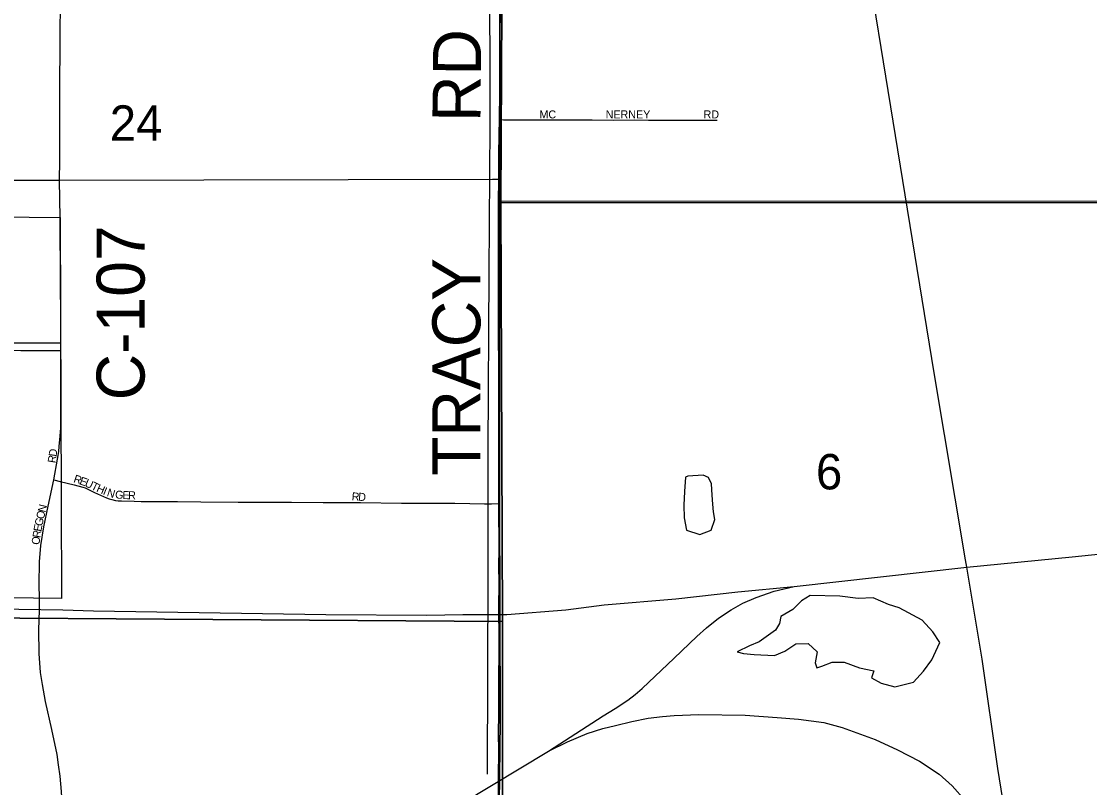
# Model space of a CAD drawing. Extents: x 1443599 to 1910620, y 1028088 to 1361369.
# Drawn here: x 1684149 to 1690821, y 1309886 to 1314672 of the extents above; entities that cross this region are included whole.
import ezdxf

# ---------------------------------------------------------------- set-up
doc = ezdxf.new("R2010")
doc.units = 0
for name, color, linetype in [('GM_X_City_Street', 7, 'Continuous'), ('GM_X_City_Street_Text', 7, 'Continuous'), ('GM_X_Corporation', 7, 'Continuous'), ('GM_X_County_Road', 7, 'Continuous'), ('GM_X_County_Road_Text', 7, 'Continuous'), ('GM_X_Minor_Lake', 7, 'Continuous'), ('GM_X_Minor_River', 7, 'Continuous'), ('GM_X_Rail_Line', 7, 'Continuous'), ('GM_X_Section', 7, 'Continuous'), ('GM_X_Section_Text', 7, 'Continuous'), ('GM_X_Township', 7, 'Continuous'), ('GM_X_Township_Subdivision', 7, 'Continuous'), ('GM_X_Township_Subdivision_Text', 7, 'Continuous')]:
    doc.layers.add(name, color=color, linetype=linetype)

msp = doc.modelspace()

# ---------------------------------------------------------------- linework, layer by layer
at = {"layer": 'GM_X_City_Street'}
for points in [[(1684386.1, 1313678.9), (1684388.2, 1313804.4), (1684389.2, 1314060.5), (1684389.3, 1314244.5), (1684391, 1314546.7), (1684392.1, 1314830.4), (1684392, 1314971.4), (1684392, 1315008.7), (1684393.2, 1315073.3)], [(1687134.4, 1314057.9), (1687161.1, 1314057.8), (1687251.4, 1314057.5), (1687428.6, 1314057.5), (1687632.3, 1314056.3), (1687714.3, 1314056.3), (1687848.9, 1314055.3), (1687980.1, 1314055.9), (1688065.3, 1314054.5), (1688275.4, 1314055.6), (1688397, 1314055.7), (1688495.6, 1314055.3)], [(1683976.2, 1312640.3), (1683980.9, 1312644.4), (1683987.2, 1312648.3), (1683992.8, 1312651.6), (1683998.9, 1312655.3), (1684006.3, 1312659.2), (1684013.9, 1312661.5), (1684020.5, 1312663), (1684026.1, 1312664), (1684032, 1312664.5), (1684038.3, 1312665.1), (1684045.6, 1312665.1), (1684152.9, 1312664.7), (1684267.4, 1312664.8), (1684353.7, 1312664.6), (1684372.3, 1312664.6), (1684395.5, 1312664.6)], [(1683976.2, 1312640.3), (1683981.1, 1312637.4), (1683985.3, 1312634.9), (1683989.3, 1312632.5), (1683994.5, 1312629.9), (1683999.1, 1312627.4), (1684004.8, 1312624.7), (1684010.2, 1312622.6), (1684016.8, 1312620.6), (1684022.2, 1312619.1), (1684026.9, 1312618.1), (1684033.1, 1312617.7), (1684040.5, 1312617.6), (1684144.9, 1312617), (1684199.8, 1312617), (1684373.1, 1312616.4), (1684395.4, 1312616.4)], [(1684351.4, 1311808.1), (1684374.1, 1311938.2), (1684378.4, 1311960.7), (1684381.8, 1311985.7), (1684385.3, 1312016.1), (1684390.8, 1312081.4)], [(1684261.3, 1311069.4), (1684259, 1311154.6), (1684262.6, 1311297), (1684271.1, 1311399.2), (1684288.1, 1311514.9), (1684316.1, 1311643.4), (1684351.4, 1311808.1)], [(1684351.4, 1311808.1), (1684391.6, 1311798.3)]]:
    msp.add_lwpolyline(points, dxfattribs=at)
at = {"layer": 'GM_X_Corporation'}
for points in [[(1691431.3, 1313548.5), (1687129.2, 1313547.2), (1687130.8, 1313685), (1687092.1, 1313685), (1684386.1, 1313678.9), (1684001, 1313677.4)], [(1684001.8, 1313451.2), (1684390.3, 1313447.8), (1684396.5, 1311676.2), (1684398.4, 1311067.8), (1680011, 1311119.4)]]:
    msp.add_lwpolyline(points, dxfattribs=at)
at = {"layer": 'GM_X_County_Road'}
for points in [[(1687134.4, 1314057.9), (1687134.4, 1314057.9), (1687136.7, 1314229.4), (1687140, 1314581.4), (1687141.5, 1314738.8)], [(1687131.9, 1313836.8), (1687133.1, 1313968.3), (1687134.4, 1314057.9)], [(1687129.2, 1313547.2), (1687130.6, 1313607.6), (1687130.8, 1313712.7), (1687131.9, 1313836.8)], [(1684390.3, 1313447.8), (1684386.1, 1313678.9)], [(1687131.3, 1311660.8), (1687131.6, 1311807.8), (1687131.1, 1312093.5), (1687131.9, 1312228), (1687131.2, 1312325.7), (1687130.2, 1312545.7), (1687129.2, 1312683.5), (1687128.5, 1312775.5), (1687128.6, 1312919.9), (1687127.9, 1313070.9), (1687128.4, 1313254.7), (1687128.6, 1313428.7), (1687129.2, 1313547.2)], [(1684395.5, 1312664.6), (1684395.6, 1312677.3), (1684394.9, 1312720.1), (1684394.6, 1312860.5), (1684393.3, 1313008.1), (1684394, 1313123.4), (1684391.5, 1313352.8), (1684390.7, 1313432.8), (1684390.3, 1313447.8)], [(1684395.4, 1312616.4), (1684395.5, 1312664.6)], [(1684390.8, 1312081.4), (1684395, 1312134.4), (1684394.2, 1312222.2), (1684395.1, 1312307.2), (1684395.2, 1312530.3), (1684395.4, 1312616.4)], [(1687130.5, 1310342.4), (1687131.5, 1310424.3), (1687131.8, 1310522.8), (1687132.7, 1310778.8), (1687132.2, 1310867.6), (1687131.7, 1310957.6), (1687131.5, 1311016.7), (1687132.5, 1311157.8), (1687130.9, 1311279.4), (1687132.2, 1311367.9), (1687131.3, 1311653.6), (1687131.3, 1311660.8)], [(1684380.8, 1310027.9), (1684371.4, 1310093.4), (1684339.7, 1310249.2), (1684299.5, 1310424.4), (1684281.1, 1310530.3), (1684268.9, 1310605.7), (1684259.2, 1310723.8), (1684257.9, 1310871), (1684261.5, 1310994), (1684261.3, 1311069.4)], [(1687130.2, 1310314.8), (1687130.5, 1310342.4)], [(1687129.5, 1309517.7), (1687130.7, 1309725.2), (1687129.8, 1309823.8), (1687129.1, 1309879.5), (1687129, 1309928.6), (1687129.5, 1309987.7), (1687130, 1310082.9), (1687129.4, 1310256.9), (1687130.2, 1310314.8)], [(1684403.3, 1309687), (1684403.2, 1309791.2), (1684399.5, 1309862.2), (1684390.9, 1309957.1), (1684380.8, 1310027.9)]]:
    msp.add_lwpolyline(points, dxfattribs=at)
at = {"layer": 'GM_X_Minor_Lake'}
for p, q in [((1688471.5, 1311609.4), (1688468.2, 1311657.5)), ((1689632.5, 1311009.7), (1689565, 1311030.6))]:
    msp.add_line(p, q, dxfattribs=at)
for points in [[(1688468.2, 1311657.5), (1688462.9, 1311713.7), (1688459.9, 1311783.8), (1688440.4, 1311824.2), (1688406.7, 1311838.6), (1688310.9, 1311831.8), (1688296.9, 1311826), (1688289.7, 1311735.9), (1688286.6, 1311649.8), (1688289.5, 1311571.6), (1688302.5, 1311495.3), (1688385.9, 1311468.2), (1688458.1, 1311495.3), (1688480.9, 1311561.2), (1688471.5, 1311609.4)], [(1689565, 1311030.6), (1689469.8, 1311071.8), (1689376, 1311067), (1689260.5, 1311082.5), (1689075.1, 1311086.8), (1689020.8, 1311053.5), (1688968.2, 1310998), (1688891.8, 1310954.9), (1688883.3, 1310910.9), (1688858.8, 1310869.1), (1688756.1, 1310796.3), (1688696, 1310773), (1688619.6, 1310733.9), (1688659.4, 1310723.4), (1688725.2, 1310718.6), (1688852.7, 1310710.9), (1688916.9, 1310738.2), (1688985.3, 1310785.4), (1689063.1, 1310786.4), (1689120.3, 1310733.6), (1689107.4, 1310665.6), (1689117, 1310635.5), (1689149.1, 1310645.1), (1689213.2, 1310670.3), (1689289, 1310669.4), (1689384.3, 1310634.1), (1689473.8, 1310616.9), (1689459.3, 1310573.1), (1689518.7, 1310538.2), (1689604.1, 1310515.1), (1689720.2, 1310545.7), (1689782.9, 1310613.1), (1689835.7, 1310684.5), (1689885, 1310792.1), (1689842, 1310858.8), (1689775.1, 1310931.8), (1689632.5, 1311009.7)]]:
    msp.add_lwpolyline(points, dxfattribs=at)
at = {"layer": 'GM_X_Minor_River'}
msp.add_lwpolyline([(1687080, 1316221.6), (1687072.3, 1315796.7), (1687071.7, 1315145.5), (1687075, 1314025.4), (1687068.9, 1313101.8), (1687062.4, 1311997.8), (1687062.3, 1311226.4), (1687057.8, 1309970.1)], dxfattribs=at)
at = {"layer": 'GM_X_Rail_Line'}
for points in [[(1690053.2, 1311262.6), (1690045.6, 1311309), (1689849.9, 1312477.1), (1689156.1, 1316734.4), (1689092.8, 1317274.4), (1689044.2, 1317642.3), (1688948.9, 1317993.7), (1688898.7, 1318184.4), (1688768.3, 1318495.6), (1688683, 1318691.3), (1688462.2, 1319032.6)], [(1690053.2, 1311262.6), (1690711.6, 1311328), (1691295.3, 1311388.7), (1691626.9, 1311384), (1691883.7, 1311328), (1692219.9, 1311220.5), (1692766.3, 1311010.3), (1693943, 1310585.2), (1694474.5, 1310359.6)], [(1688976.3, 1311143.3), (1690053.2, 1311262.6)], [(1691588.6, 1292029.2), (1691523.1, 1293245.4), (1691408.1, 1295342.1), (1691372.4, 1295931.3), (1691154.2, 1300047.7), (1691104.4, 1300924.3), (1691052.8, 1301874.9), (1690988.1, 1303240.4), (1690849.7, 1305665.9), (1690807.7, 1306424.8), (1690776.3, 1306684.2), (1690684.8, 1307293.1), (1690566.3, 1308011.4), (1690453.8, 1308704.2), (1690359.3, 1309308.6), (1690246.9, 1310006), (1690149.6, 1310689.3), (1690053.2, 1311262.6)], [(1686905.8, 1310968.3), (1687181.3, 1310968.3), (1687550.3, 1310996.3), (1687788.4, 1311029), (1688236.7, 1311066.4), (1688624.3, 1311108.4), (1688976.3, 1311143.3)], [(1687441.5, 1310113.2), (1687782.4, 1310335.8), (1687857.5, 1310381.6), (1687936, 1310433), (1687982.6, 1310468.5), (1688027.1, 1310504.6), (1688225.8, 1310694.3), (1688368.3, 1310831.2), (1688428.7, 1310885.4), (1688503.1, 1310945.2), (1688583, 1310997.3), (1688654.6, 1311037.6), (1688738.6, 1311074.5), (1688850.5, 1311112.7), (1688976.3, 1311143.3)], [(1673800.3, 1310290.4), (1673900.2, 1310350.6), (1673985.1, 1310404), (1674085, 1310450.5), (1674198.6, 1310494.3), (1674299.8, 1310523), (1674794.8, 1310605.5), (1675331.6, 1310705.9), (1676300.7, 1310881.6), (1677095.8, 1311023.9), (1677280.6, 1311054), (1677488.6, 1311075.9), (1677665.1, 1311089.6), (1677972.7, 1311094.4), (1678407, 1311099.1), (1682619.1, 1311024.3), (1684407.6, 1310996.3), (1684599, 1310991.6), (1686051.3, 1310968.3), (1686681.7, 1310963.6), (1686905.8, 1310968.3)], [(1687441.5, 1310113.2), (1687559.9, 1310173.4), (1687683.7, 1310224.3), (1687780.8, 1310255.4), (1687859.4, 1310275.3), (1687961.3, 1310300.5), (1688064.7, 1310319.5), (1688154, 1310331.6), (1688226.8, 1310336.9), (1688380.6, 1310342.8), (1688668.9, 1310338.4), (1688870.3, 1310324.8), (1689001.8, 1310313.6), (1689160, 1310293.7), (1689274.6, 1310262.7), (1689480.9, 1310187.4), (1689621.1, 1310122.9), (1689759.5, 1310051.6), (1689882.2, 1309971), (1689962.3, 1309898.7), (1690042.9, 1309806.5)], [(1681168.4, 1301416.4), (1681942.4, 1303233), (1683481.8, 1306989.2), (1683630.1, 1307318.5), (1683797, 1307671), (1683926.9, 1307902.9), (1684107.7, 1308097.7), (1684399.8, 1308283.2), (1687441.5, 1310113.2)]]:
    msp.add_lwpolyline(points, dxfattribs=at)
at = {"layer": 'GM_X_Section'}
for points in [[(1687181.9, 1318842.9), (1691416.7, 1318857.3), (1691472.5, 1313545.3), (1691318.3, 1313539.1), (1687143.8, 1313540.1), (1687159, 1316379.7)], [(1683069.7, 1316447.9), (1684373.9, 1316432.3), (1687159, 1316379.7), (1687143.8, 1313540.1), (1687153.1, 1310924.4), (1681724.3, 1310962.1), (1681726.5, 1313709.7), (1681720.2, 1316418.6)], [(1687143.8, 1313540.1), (1691318.3, 1313539.1), (1691331.5, 1308692), (1687154, 1308779.1), (1687153.1, 1310924.4)], [(1681724.3, 1310962.1), (1687153.1, 1310924.4), (1687154, 1308779.1), (1687127.4, 1305483.5), (1681656.8, 1305541.7)]]:
    msp.add_lwpolyline(points, close=True, dxfattribs=at)
at = {"layer": 'GM_X_Township'}
for points in [[(1683611, 1319705.8), (1684172.3, 1319701.1), (1685071.6, 1319693.5), (1685735.5, 1319688), (1686246, 1319683.3), (1686294.4, 1319683.3), (1686551.1, 1319680.7), (1686858.1, 1319678), (1687175.2, 1319675.3), (1687173, 1319190.9), (1687171.4, 1318843.8), (1687165.2, 1317460.1), (1687155.9, 1317156.2), (1687147.8, 1316404), (1687136.9, 1315326.2), (1687134.3, 1311680.3), (1687138.9, 1310301.3), (1687119.8, 1308758.5), (1687112.3, 1308186.3), (1687111.8, 1307010.5), (1687107.7, 1304048.6)], [(1687107.7, 1304048.6), (1687111.8, 1307010.5), (1687112.3, 1308186.3), (1687119.8, 1308758.5), (1687138.9, 1310301.3), (1687134.3, 1311680.3), (1687136.9, 1315326.2)]]:
    msp.add_lwpolyline(points, dxfattribs=at)
at = {"layer": 'GM_X_Township_Subdivision'}
for points in [[(1684391.6, 1311798.3), (1684478.2, 1311777.1), (1684532.7, 1311762.9), (1684547.9, 1311757.8), (1684571.6, 1311747.2), (1684589.2, 1311738.3)], [(1684589.2, 1311738.3), (1684606.2, 1311729.7), (1684642.6, 1311712.1), (1684679.8, 1311695.9), (1684697.3, 1311689.5), (1684713.1, 1311685.1), (1684737.6, 1311679.7), (1684752.3, 1311677.9), (1684774.7, 1311676.6), (1684852.4, 1311674.6), (1684897.6, 1311674.1), (1685124.3, 1311672.8), (1685268.8, 1311671.6), (1685502, 1311669.9), (1685712.2, 1311669.6), (1685836.9, 1311668.7), (1686034, 1311667.6), (1686116.1, 1311666.3), (1686175.2, 1311666.4), (1686267.2, 1311666.4), (1686523.2, 1311663.6), (1686690.5, 1311663.7), (1686855.2, 1311662.1), (1686949.8, 1311660.9), (1687041.8, 1311658.9), (1687084.7, 1311659.8), (1687131.3, 1311660.8)]]:
    msp.add_lwpolyline(points, dxfattribs=at)

# ---------------------------------------------------------------- texts
at = {"layer": 'GM_X_City_Street_Text'}
for s, rotation, p in [('MC', 0.00001, (1687384.8, 1314065.7)), ('NERNEY', 0.00001, (1687798.4, 1314065.7)), ('RD', 0.00001, (1688410, 1314065.7)), ('D', 82.69359, (1684368.1, 1311951.6)), ('R', 80.75332, (1684361.5, 1311910.7)), ('N', 76.74821, (1684298.5, 1311602.2)), ('O', 76.76949, (1684288.4, 1311559.4)), ('E', 80.25009, (1684273, 1311482.6)), ('G', 77.43799, (1684278.9, 1311516.6)), ('O', 81.19898, (1684260.3, 1311400.2)), ('R', 81.20281, (1684267, 1311443.6))]:
    msp.add_text(s, height=50, rotation=rotation, dxfattribs=at).set_placement(p)
at = {"layer": 'GM_X_County_Road_Text'}
for s, rotation, p in [('RD', 89.51224, (1687016, 1314042.5)), ('C-107', 90, (1684918.4, 1312305.2)), ('TRACY', 90, (1687015.9, 1311834.3))]:
    msp.add_text(s, height=300, rotation=rotation, dxfattribs=at).set_placement(p)
at = {"layer": 'GM_X_Section_Text'}
for s, p in [('24', (1684700.8, 1313926.3)), ('6', (1689111.8, 1311748.9))]:
    msp.add_text(s, height=221, rotation=0.00001, dxfattribs=at).set_placement(p)
at = {"layer": 'GM_X_Township_Subdivision_Text'}
for s, rotation, p in [('R', 341.25784, (1684470.5, 1311794.9)), ('E', 340.44175, (1684507.8, 1311782.2)), ('U', 336.00644, (1684540, 1311770.8)), ('T', 334.52256, (1684579.9, 1311753.1)), ('H', 336.10751, (1684613, 1311737.3)), ('I', 337.20667, (1684654.2, 1311719.1)), ('N', 342.49087, (1684679.2, 1311708.8)), ('G', 354.33766, (1684732.3, 1311693.4)), ('E', 358.32299, (1684779.8, 1311688.8)), ('R', 358.55621, (1684815.2, 1311687.7)), ('R', 356.01472, (1686210.8, 1311680.9)), ('D', 358.10234, (1686252.2, 1311678))]:
    msp.add_text(s, height=50, rotation=rotation, dxfattribs=at).set_placement(p)

doc.saveas('drawing.dxf')
